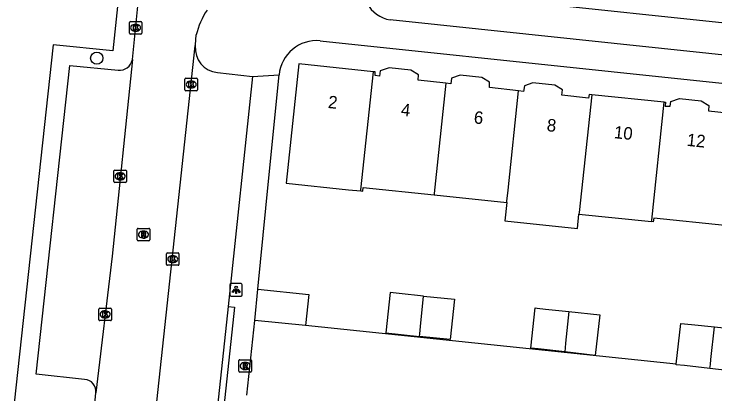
# Model space of a CAD drawing. Extents: x 163010 to 163853, y 382793 to 383982.
# Drawn here: x 163234.4 to 163290.6, y 383299.3 to 383329.7 of the extents above; entities that cross this region are included whole.
import ezdxf

# ---------------------------------------------------------------- set-up
doc = ezdxf.new("R2010")
doc.units = 0
for name, color, linetype in [('IMGEO_Boom', 7, 'Continuous'), ('IMGEO_Kolk', 7, 'Continuous'), ('IMGEO_Lichtpunt', 7, 'Continuous'), ('IMGEO_Muur', 7, 'Continuous'), ('IMGEO_Pand', 7, 'Continuous'), ('IMGEO_Pand_nummerreeks', 7, 'Continuous'), ('IMGEO_Rijbaan_lokaal_open', 7, 'Continuous'), ('IMGEO_Rioolput', 7, 'Continuous'), ('IMGEO_Voetpad_open', 7, 'Continuous')]:
    doc.layers.add(name, color=color, linetype=linetype)

msp = doc.modelspace()

# ---------------------------------------------------------------- linework, layer by layer
at = {"layer": 'IMGEO_Boom'}
msp.add_circle((163241.075, 383326.189), 0.489, dxfattribs=at)
at = {"layer": 'IMGEO_Kolk'}
for p, q in [((163243.693, 383328.195), (163243.693, 383329.047)), ((163243.768, 383329.121), (163244.62, 383329.121)), ((163244.181, 383328.901), (163244.206, 383328.901)), ((163244.694, 383329.047), (163244.694, 383328.195)), ((163244.204, 383328.341), (163244.179, 383328.341)), ((163244.62, 383328.121), (163243.768, 383328.121)), ((163248.146, 383323.656), (163248.146, 383324.508)), ((163248.221, 383324.582), (163249.073, 383324.582)), ((163248.634, 383324.362), (163248.659, 383324.362)), ((163249.147, 383324.508), (163249.147, 383323.656)), ((163248.657, 383323.802), (163248.632, 383323.802)), ((163249.073, 383323.582), (163248.221, 383323.582)), ((163242.451, 383316.307), (163242.451, 383317.159)), ((163242.526, 383317.233), (163243.378, 383317.233)), ((163242.939, 383317.013), (163242.964, 383317.013)), ((163243.452, 383317.159), (163243.452, 383316.307)), ((163242.962, 383316.453), (163242.937, 383316.453)), ((163243.378, 383316.233), (163242.526, 383316.233)), ((163246.662, 383309.684), (163246.662, 383310.536)), ((163246.737, 383310.61), (163247.589, 383310.61)), ((163247.15, 383310.39), (163247.175, 383310.39)), ((163247.663, 383310.536), (163247.663, 383309.684)), ((163247.589, 383309.61), (163246.737, 383309.61)), ((163247.173, 383309.83), (163247.148, 383309.83)), ((163241.249, 383305.259), (163241.249, 383306.111)), ((163241.324, 383306.185), (163242.176, 383306.185)), ((163241.737, 383305.965), (163241.762, 383305.965)), ((163242.25, 383306.111), (163242.25, 383305.259)), ((163242.176, 383305.185), (163241.324, 383305.185)), ((163241.76, 383305.405), (163241.735, 383305.405))]:
    msp.add_line(p, q, dxfattribs=at)
for points in [[(163243.693, 383328.195), (163243.693, 383329.047)], [(163243.768, 383329.121), (163244.62, 383329.121)], [(163244.014, 383328.821), (163244.137, 383328.821), (163244.137, 383328.67), (163244.267, 383328.821), (163244.431, 383328.821), (163244.285, 383328.67), (163244.438, 383328.421), (163244.286, 383328.421), (163244.201, 383328.585), (163244.137, 383328.518), (163244.137, 383328.421), (163244.014, 383328.421), (163244.014, 383328.821)], [(163244.694, 383329.047), (163244.694, 383328.195)], [(163244.62, 383328.121), (163243.768, 383328.121)], [(163248.146, 383323.656), (163248.146, 383324.508)], [(163248.221, 383324.582), (163249.073, 383324.582)], [(163248.467, 383324.282), (163248.59, 383324.282), (163248.59, 383324.131), (163248.72, 383324.282), (163248.884, 383324.282), (163248.738, 383324.131), (163248.891, 383323.882), (163248.739, 383323.882), (163248.654, 383324.046), (163248.59, 383323.979), (163248.59, 383323.882), (163248.467, 383323.882), (163248.467, 383324.282)], [(163249.147, 383324.508), (163249.147, 383323.656)], [(163249.073, 383323.582), (163248.221, 383323.582)], [(163242.451, 383316.307), (163242.451, 383317.159)], [(163242.526, 383317.233), (163243.378, 383317.233)], [(163242.772, 383316.933), (163242.895, 383316.933), (163242.895, 383316.782), (163243.025, 383316.933), (163243.189, 383316.933), (163243.043, 383316.782), (163243.196, 383316.533), (163243.044, 383316.533), (163242.959, 383316.697), (163242.895, 383316.63), (163242.895, 383316.533), (163242.772, 383316.533), (163242.772, 383316.933)], [(163243.452, 383317.159), (163243.452, 383316.307)], [(163243.378, 383316.233), (163242.526, 383316.233)], [(163246.662, 383309.684), (163246.662, 383310.536)], [(163246.737, 383310.61), (163247.589, 383310.61)], [(163246.983, 383310.31), (163247.106, 383310.31), (163247.106, 383310.159), (163247.236, 383310.31), (163247.4, 383310.31), (163247.254, 383310.159), (163247.407, 383309.91), (163247.255, 383309.91), (163247.17, 383310.074), (163247.106, 383310.007), (163247.106, 383309.91), (163246.983, 383309.91), (163246.983, 383310.31)], [(163247.663, 383310.536), (163247.663, 383309.684)], [(163247.589, 383309.61), (163246.737, 383309.61)], [(163241.249, 383305.259), (163241.249, 383306.111)], [(163241.324, 383306.185), (163242.176, 383306.185)], [(163241.57, 383305.885), (163241.693, 383305.885), (163241.693, 383305.734), (163241.823, 383305.885), (163241.987, 383305.885), (163241.841, 383305.734), (163241.994, 383305.485), (163241.842, 383305.485), (163241.757, 383305.649), (163241.693, 383305.582), (163241.693, 383305.485), (163241.57, 383305.485), (163241.57, 383305.885)], [(163242.25, 383306.111), (163242.25, 383305.259)], [(163242.176, 383305.185), (163241.324, 383305.185)]]:
    msp.add_lwpolyline(points, dxfattribs=at)
for centre, start, end in [((163243.77, 383329.045), 91.552, 178.448), ((163243.77, 383329.045), 91.552, 178.448), ((163244.618, 383329.045), 1.552, 88.448), ((163244.618, 383329.045), 1.552, 88.448), ((163243.77, 383328.197), 181.552, 268.448), ((163243.77, 383328.197), 181.552, 268.448), ((163244.618, 383328.197), 271.552, 358.448), ((163244.618, 383328.197), 271.552, 358.448), ((163248.223, 383324.506), 91.552, 178.448), ((163248.223, 383324.506), 91.552, 178.448), ((163249.071, 383324.506), 1.552, 88.448), ((163249.071, 383324.506), 1.552, 88.448), ((163248.223, 383323.658), 181.552, 268.448), ((163248.223, 383323.658), 181.552, 268.448), ((163249.071, 383323.658), 271.552, 358.448), ((163249.071, 383323.658), 271.552, 358.448), ((163242.528, 383317.157), 91.552, 178.448), ((163242.528, 383317.157), 91.552, 178.448), ((163243.376, 383317.157), 1.552, 88.448), ((163243.376, 383317.157), 1.552, 88.448), ((163242.528, 383316.309), 181.552, 268.448), ((163242.528, 383316.309), 181.552, 268.448), ((163243.376, 383316.309), 271.552, 358.448), ((163243.376, 383316.309), 271.552, 358.448), ((163246.739, 383310.534), 91.552, 178.448), ((163246.739, 383310.534), 91.552, 178.448), ((163247.587, 383310.534), 1.552, 88.448), ((163247.587, 383310.534), 1.552, 88.448), ((163246.739, 383309.686), 181.552, 268.448), ((163246.739, 383309.686), 181.552, 268.448), ((163247.587, 383309.686), 271.552, 358.448), ((163247.587, 383309.686), 271.552, 358.448), ((163241.326, 383306.109), 91.552, 178.448), ((163241.326, 383306.109), 91.552, 178.448), ((163242.174, 383306.109), 1.552, 88.448), ((163242.174, 383306.109), 1.552, 88.448), ((163241.326, 383305.261), 181.552, 268.448), ((163241.326, 383305.261), 181.552, 268.448), ((163242.174, 383305.261), 271.552, 358.448), ((163242.174, 383305.261), 271.552, 358.448)]:
    msp.add_arc(centre, 0.0765, start, end, dxfattribs=at)
for centre, major_axis, ratio, start_param, end_param in [((163244.18, 383328.621), (-0.387, 0.002), 0.722429, 4.712389, 7.853982), ((163244.205, 383328.621), (-0.39, 0.002), 0.717154, 1.570796, 4.712389), ((163248.633, 383324.082), (-0.387, 0.002), 0.722429, 4.712389, 7.853982), ((163248.658, 383324.082), (-0.39, 0.002), 0.717154, 1.570796, 4.712389), ((163242.938, 383316.733), (-0.387, 0.002), 0.722429, 4.712389, 7.853982), ((163242.963, 383316.733), (-0.39, 0.002), 0.717154, 1.570796, 4.712389), ((163247.149, 383310.11), (-0.387, 0.002), 0.722429, 4.712389, 7.853982), ((163247.174, 383310.11), (-0.39, 0.002), 0.717154, 1.570796, 4.712389), ((163241.736, 383305.685), (-0.387, 0.002), 0.722429, 4.712389, 7.853982), ((163241.761, 383305.685), (-0.39, 0.002), 0.717154, 1.570796, 4.712389)]:
    msp.add_ellipse(centre, major_axis=major_axis, ratio=ratio, start_param=start_param, end_param=end_param, dxfattribs=at)
at = {"layer": 'IMGEO_Lichtpunt'}
for p, q in [((163251.746, 383308.048), (163251.746, 383307.241)), ((163251.746, 383308.048), (163251.746, 383307.241)), ((163252.648, 383308.143), (163251.84, 383308.143)), ((163252.648, 383308.143), (163251.84, 383308.143)), ((163252.742, 383307.241), (163252.742, 383308.048)), ((163252.742, 383307.241), (163252.742, 383308.048)), ((163251.84, 383307.147), (163252.648, 383307.147)), ((163251.84, 383307.147), (163252.648, 383307.147))]:
    msp.add_line(p, q, dxfattribs=at)
for points in [[(163252.12, 383307.712), (163252.159, 383307.684), (163251.971, 383307.422), (163251.933, 383307.449), (163252.12, 383307.712)], [(163252.222, 383307.664), (163252.269, 383307.664), (163252.269, 383307.342), (163252.222, 383307.342), (163252.222, 383307.664)], [(163252.332, 383307.684), (163252.37, 383307.711), (163252.557, 383307.449), (163252.518, 383307.421), (163252.332, 383307.684)]]:
    msp.add_lwpolyline(points, dxfattribs=at)
msp.add_circle((163252.245, 383307.846), 0.0994, dxfattribs=at)
for centre, start, end in [((163251.84, 383308.048), 90, 180), ((163251.84, 383308.048), 90, 180), ((163252.648, 383308.048), 0, 90), ((163252.648, 383308.048), 0, 90), ((163251.84, 383307.241), 180, 270), ((163251.84, 383307.241), 180, 270), ((163252.648, 383307.241), 270, 0), ((163252.648, 383307.241), 270, 360)]:
    msp.add_arc(centre, 0.0946, start, end, dxfattribs=at)
at = {"layer": 'IMGEO_Muur'}
msp.add_lwpolyline([(163253.997, 383307.694), (163254.847, 383316.337)], dxfattribs=at)
at = {"layer": 'IMGEO_Pand'}
for points in [[(163263.263, 383325.095), (163257.274, 383325.744), (163256.268, 383316.187), (163261.241, 383315.663), (163262.241, 383315.558)], [(163269.053, 383324.178), (163266.824, 383324.426), (163266.851, 383324.849), (163266.255, 383325.235), (163264.509, 383325.424), (163263.8, 383325.174), (163263.745, 383324.738), (163263.376, 383324.793), (163263.385, 383325.082), (163263.263, 383325.095)], [(163262.241, 383315.558), (163262.251, 383315.66), (163263.263, 383325.095)], [(163274.884, 383323.566), (163272.539, 383323.841), (163272.555, 383324.271), (163271.935, 383324.644), (163270.21, 383324.833), (163269.519, 383324.579), (163269.445, 383324.134), (163269.053, 383324.178)], [(163280.745, 383323.245), (163280.526, 383323.267), (163280.475, 383322.986), (163278.356, 383323.22), (163278.394, 383323.651), (163277.779, 383324.035), (163276.023, 383324.204), (163275.344, 383323.966), (163275.269, 383323.521), (163274.884, 383323.566)], [(163269.053, 383324.178), (163268.114, 383315.345), (163268.104, 383315.243)], [(163273.936, 383314.629), (163273.947, 383314.732), (163274.041, 383315.623), (163274.884, 383323.566)], [(163280.745, 383323.245), (163279.73, 383313.842), (163279.717, 383313.717)], [(163286.559, 383322.664), (163280.745, 383323.245)], [(163285.539, 383313.104), (163285.552, 383313.231), (163286.559, 383322.664)], [(163286.559, 383322.664), (163286.659, 383322.654), (163286.628, 383322.344), (163287.041, 383322.334), (163287.088, 383322.731), (163287.773, 383322.97), (163289.511, 383322.786), (163290.132, 383322.402), (163290.093, 383321.982), (163292.348, 383321.739)], [(163262.241, 383315.558), (163262.395, 383315.542), (163262.427, 383315.841), (163268.104, 383315.243)], [(163268.104, 383315.243), (163273.936, 383314.629)], [(163273.936, 383314.629), (163273.782, 383313.176), (163279.593, 383312.564), (163279.717, 383313.717)], [(163279.717, 383313.717), (163285.539, 383313.104)], [(163291.403, 383312.789), (163285.708, 383313.389), (163285.676, 383313.09), (163285.539, 383313.104)], [(163253.755, 383305.207), (163253.997, 383307.694)], [(163253.997, 383307.694), (163258.062, 383307.275), (163257.806, 383304.789)], [(163267.274, 383307.153), (163265.325, 383307.36), (163264.587, 383307.438), (163264.244, 383304.201), (163266.937, 383303.919)], [(163266.937, 383303.919), (163266.959, 383304.135), (163267.019, 383304.711), (163267.274, 383307.153)], [(163267.274, 383307.153), (163269.738, 383306.891), (163269.401, 383303.661), (163266.937, 383303.919)], [(163278.578, 383302.68), (163276.441, 383302.925), (163275.87, 383302.985), (163276.206, 383306.204), (163276.359, 383306.187), (163277.05, 383306.114), (163278.917, 383305.916)], [(163278.917, 383305.916), (163281.388, 383305.653), (163281.014, 383302.401), (163278.578, 383302.68)], [(163278.917, 383305.916), (163278.651, 383303.374), (163278.613, 383303.012), (163278.578, 383302.68)], [(163257.806, 383304.789), (163253.755, 383305.207)], [(163287.516, 383301.687), (163287.893, 383304.962), (163288.742, 383304.872), (163290.57, 383304.678)], [(163290.22, 383301.347), (163290.254, 383301.67), (163290.297, 383302.08), (163290.57, 383304.678)], [(163290.57, 383304.678), (163293.087, 383304.41), (163292.778, 383301.138)], [(163290.22, 383301.347), (163288.168, 383301.582), (163287.513, 383301.657), (163287.516, 383301.687)], [(163292.778, 383301.138), (163292.77, 383301.055), (163290.22, 383301.347)]]:
    msp.add_lwpolyline(points, dxfattribs=at)
at = {"layer": 'IMGEO_Rijbaan_lokaal_open'}
for points in [[(163264.288, 383331.894), (163342.345, 383323.645)], [(163243.931, 383326.07), (163244.457, 383331.164)], [(163248.973, 383327.162), (163248.984, 383327.267), (163249.055, 383328.042)], [(163244.865, 383289.257), (163248.973, 383327.162)], [(163243.931, 383326.07), (163242.306, 383310.33), (163241.011, 383299.403)], [(163253.107, 383299.229), (163253.755, 383305.207)], [(163287.516, 383301.687), (163257.806, 383304.789)], [(163240.794, 383297.11), (163241.011, 383299.403)]]:
    msp.add_lwpolyline(points, dxfattribs=at)
msp.add_arc((163255.16, 383326.593), 6.275, 146.7111, 166.6493, dxfattribs=at)
at = {"layer": 'IMGEO_Rioolput'}
for p, q in [((163244.321, 383311.641), (163244.321, 383312.493)), ((163244.396, 383312.567), (163245.248, 383312.567)), ((163245.322, 383312.493), (163245.322, 383311.641)), ((163244.809, 383312.347), (163244.834, 383312.347)), ((163245.248, 383311.567), (163244.396, 383311.567)), ((163244.832, 383311.787), (163244.807, 383311.787)), ((163252.465, 383301.13), (163252.465, 383301.982)), ((163252.54, 383302.056), (163253.392, 383302.056)), ((163252.953, 383301.836), (163252.978, 383301.836)), ((163253.466, 383301.982), (163253.466, 383301.13)), ((163252.976, 383301.276), (163252.951, 383301.276)), ((163253.392, 383301.056), (163252.54, 383301.056))]:
    msp.add_line(p, q, dxfattribs=at)
for points in [[(163244.321, 383311.641), (163244.321, 383312.493)], [(163244.396, 383312.567), (163245.248, 383312.567)], [(163245.322, 383312.493), (163245.322, 383311.641)], [(163244.91, 383312.265), (163244.658, 383312.267), (163244.658, 383311.867)], [(163244.658, 383311.867), (163244.782, 383311.867), (163244.782, 383312.029), (163244.793, 383312.029)], [(163244.836, 383312.186), (163244.782, 383312.186), (163244.782, 383312.105)], [(163244.782, 383312.105), (163244.834, 383312.105)], [(163244.84, 383312), (163244.911, 383311.867), (163245.051, 383311.867), (163244.986, 383311.993)], [(163245.248, 383311.567), (163244.396, 383311.567)], [(163252.465, 383301.13), (163252.465, 383301.982)], [(163252.54, 383302.056), (163253.392, 383302.056)], [(163253.054, 383301.754), (163252.802, 383301.756), (163252.802, 383301.356)], [(163253.466, 383301.982), (163253.466, 383301.13)], [(163252.802, 383301.356), (163252.926, 383301.356), (163252.926, 383301.518), (163252.937, 383301.518)], [(163252.98, 383301.675), (163252.926, 383301.675), (163252.926, 383301.594)], [(163252.926, 383301.594), (163252.978, 383301.594)], [(163252.984, 383301.489), (163253.055, 383301.356), (163253.195, 383301.356), (163253.13, 383301.482)], [(163253.392, 383301.056), (163252.54, 383301.056)]]:
    msp.add_lwpolyline(points, dxfattribs=at)
for centre, radius, start, end in [((163244.398, 383312.491), 0.0765, 91.552, 178.448), ((163244.398, 383312.491), 0.0765, 91.552, 178.448), ((163245.246, 383312.491), 0.0765, 1.552, 88.448), ((163245.246, 383312.491), 0.0765, 1.552, 88.448), ((163244.792, 383311.976), 0.0533, 26.0293, 88.6989), ((163244.818, 383312.294), 0.19, 274.7715, 282.9687), ((163244.842, 383312.09), 0.0964, 77.0061, 93.1865), ((163244.856, 383312.147), 0.0378, 276.6634, 79.6772), ((163244.909, 383312.155), 0.109, 350.3612, 89.416), ((163244.907, 383312.155), 0.112, 277.5842, 350.9817), ((163244.891, 383311.94), 0.108, 29.5134, 73.7905), ((163244.398, 383311.643), 0.0765, 181.552, 268.448), ((163244.398, 383311.643), 0.0765, 181.552, 268.448), ((163245.246, 383311.643), 0.0765, 271.552, 358.448), ((163245.246, 383311.643), 0.0765, 271.552, 358.448), ((163252.542, 383301.98), 0.0765, 91.552, 178.448), ((163252.542, 383301.98), 0.0765, 91.552, 178.448), ((163253.053, 383301.644), 0.109, 350.3612, 89.416), ((163253.39, 383301.98), 0.0765, 1.552, 88.448), ((163253.39, 383301.98), 0.0765, 1.552, 88.448), ((163252.936, 383301.465), 0.0533, 26.0293, 88.6989), ((163252.962, 383301.783), 0.19, 274.7715, 282.9687), ((163252.986, 383301.579), 0.0964, 77.0061, 93.1865), ((163253, 383301.636), 0.0378, 276.6634, 79.6772), ((163253.051, 383301.644), 0.112, 277.5842, 350.9817), ((163253.035, 383301.429), 0.108, 29.5134, 73.7905), ((163252.542, 383301.132), 0.0765, 181.552, 268.448), ((163252.542, 383301.132), 0.0765, 181.552, 268.448), ((163253.39, 383301.132), 0.0765, 271.552, 358.448), ((163253.39, 383301.132), 0.0765, 271.552, 358.448)]:
    msp.add_arc(centre, radius, start, end, dxfattribs=at)
for centre, major_axis, ratio, start_param, end_param in [((163244.808, 383312.067), (-0.387, 0.002), 0.722429, 4.712389, 7.853982), ((163244.833, 383312.067), (-0.39, 0.002), 0.717154, 1.570796, 4.712389), ((163252.952, 383301.556), (-0.387, 0.002), 0.722429, 4.712389, 7.853982), ((163252.977, 383301.556), (-0.39, 0.002), 0.717154, 1.570796, 4.712389)]:
    msp.add_ellipse(centre, major_axis=major_axis, ratio=ratio, start_param=start_param, end_param=end_param, dxfattribs=at)
at = {"layer": 'IMGEO_Voetpad_open'}
for points in [[(163242.848, 383331.369), (163242.371, 383326.785), (163237.587, 383327.254), (163234.446, 383298.587)], [(163329.829, 383322.377), (163264.588, 383329.254)], [(163258.982, 383327.582), (163328.943, 383320.208)], [(163240.106, 383300.481), (163236.233, 383300.891), (163238.925, 383325.594), (163242.79, 383325.217)], [(163250.754, 383325.034), (163253.562, 383324.731)], [(163253.562, 383324.731), (163255.684, 383324.842)], [(163253.997, 383307.694), (163254.847, 383316.337), (163255.684, 383324.842)], [(163253.562, 383324.731), (163251.606, 383306.307)], [(163251.606, 383306.307), (163252.103, 383306.255), (163251.257, 383298.289), (163250.76, 383298.341)], [(163251.606, 383306.307), (163250.76, 383298.341)]]:
    msp.add_lwpolyline(points, dxfattribs=at)
for centre, radius, start, end in [((163264.982, 383331.744), 2.521, 207.4486, 261.0011), ((163258.708, 383324.556), 3.038, 84.8345, 174.6055), ((163250.946, 383327.004), 1.98, 175.4302, 264.4241), ((163242.887, 383326.276), 1.064, 264.7429, 348.8199), ((163240.046, 383299.512), 0.971, 353.5579, 86.4702)]:
    msp.add_arc(centre, radius, start, end, dxfattribs=at)

# ---------------------------------------------------------------- texts
at = {"layer": 'IMGEO_Pand_nummerreeks'}
for s, rotation, p in [('2', 353.9873, (163259.575, 383322.204)), ('4', 353.9873, (163265.419, 383321.588)), ('6', 353.9897, (163271.261, 383320.973)), ('8', 353.9897, (163277.108, 383320.357)), ('10', 353.9873, (163282.491, 383319.79)), ('12', 353.9897, (163288.328, 383319.176))]:
    msp.add_text(s, height=1, rotation=rotation, dxfattribs=at).set_placement(p)

doc.saveas('drawing.dxf')
